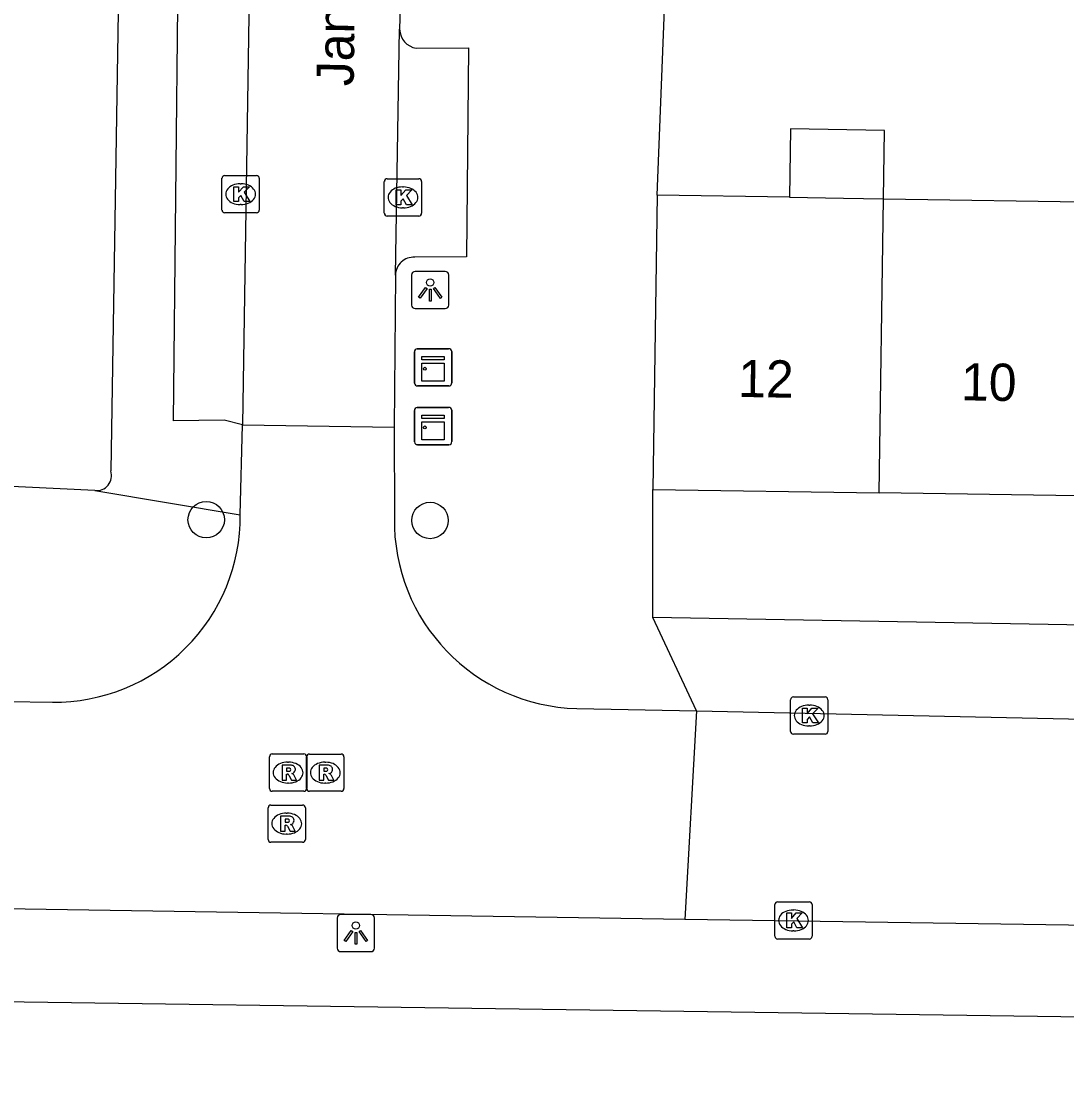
# Model space of a CAD drawing. Extents: x 163686 to 164493, y 382719 to 383870.
# Drawn here: x 164188.99 to 164217.05, y 383430.75 to 383459.58 of the extents above; entities that cross this region are included whole.
import ezdxf

# ---------------------------------------------------------------- set-up
doc = ezdxf.new("R2010")
doc.units = 0
for name, color, linetype in [('IMGEO_Boom', 7, 'Continuous'), ('IMGEO_Kast', 7, 'Continuous'), ('IMGEO_Kolk', 7, 'Continuous'), ('IMGEO_Lichtpunt', 7, 'Continuous'), ('IMGEO_Openbare_ruimte_label', 7, 'Continuous'), ('IMGEO_Pand', 7, 'Continuous'), ('IMGEO_Pand_nummerreeks', 7, 'Continuous'), ('IMGEO_Rijbaan_lokaal_open', 7, 'Continuous'), ('IMGEO_Rioolput', 7, 'Continuous'), ('IMGEO_Voetpad_open', 7, 'Continuous')]:
    doc.layers.add(name, color=color, linetype=linetype)

msp = doc.modelspace()

# ---------------------------------------------------------------- linework, layer by layer
at = {"layer": 'IMGEO_Boom'}
for centre in [(164193.949, 383446.208), (164199.96, 383446.187)]:
    msp.add_circle(centre, 0.489, dxfattribs=at)
at = {"layer": 'IMGEO_Kast'}
for p, q in [((164199.542, 383449.873), (164199.542, 383450.714)), ((164199.542, 383450.714), (164199.542, 383449.873)), ((164199.617, 383450.798), (164200.458, 383450.798)), ((164200.458, 383450.798), (164199.617, 383450.798)), ((164200.542, 383450.723), (164200.542, 383449.882)), ((164200.542, 383449.882), (164200.542, 383450.723)), ((164200.467, 383449.798), (164199.626, 383449.798)), ((164199.626, 383449.798), (164200.467, 383449.798)), ((164199.542, 383448.297), (164199.542, 383449.138)), ((164199.542, 383449.138), (164199.542, 383448.297)), ((164199.617, 383449.222), (164200.458, 383449.222)), ((164200.458, 383449.222), (164199.617, 383449.222)), ((164200.542, 383449.147), (164200.542, 383448.306)), ((164200.542, 383448.306), (164200.542, 383449.147)), ((164200.467, 383448.222), (164199.626, 383448.222)), ((164199.626, 383448.222), (164200.467, 383448.222))]:
    msp.add_line(p, q, dxfattribs=at)
for points in [[(164199.737, 383450.588), (164200.337, 383450.588), (164200.337, 383450.503), (164199.737, 383450.503), (164199.737, 383450.588)], [(164199.737, 383450.413), (164200.337, 383450.413), (164200.337, 383449.924), (164199.737, 383449.924), (164199.737, 383450.413)], [(164199.737, 383449.012), (164200.337, 383449.012), (164200.337, 383448.927), (164199.737, 383448.927), (164199.737, 383449.012)], [(164199.737, 383448.837), (164200.337, 383448.837), (164200.337, 383448.348), (164199.737, 383448.348), (164199.737, 383448.837)]]:
    msp.add_lwpolyline(points, dxfattribs=at)
for centre in [(164199.821, 383450.262), (164199.821, 383448.686)]:
    msp.add_circle(centre, 0.0377, dxfattribs=at)
for centre, start, end in [((164199.62, 383450.72), 92.4484, 184.2845), ((164199.62, 383450.72), 92.4484, 184.2845), ((164200.464, 383450.72), 2.4484, 94.2845), ((164200.464, 383450.72), 2.4484, 94.2845), ((164199.62, 383449.876), 182.4484, 274.2845), ((164199.62, 383449.876), 182.4484, 274.2845), ((164200.464, 383449.876), 272.4484, 4.2845), ((164200.464, 383449.876), 272.4484, 4.2845), ((164199.62, 383449.144), 92.4484, 184.2845), ((164199.62, 383449.144), 92.4484, 184.2845), ((164200.464, 383449.144), 2.4484, 94.2845), ((164200.464, 383449.144), 2.4484, 94.2845), ((164199.62, 383448.3), 182.4484, 274.2845), ((164199.62, 383448.3), 182.4484, 274.2845), ((164200.464, 383448.3), 272.4484, 4.2845), ((164200.464, 383448.3), 272.4484, 4.2845)]:
    msp.add_arc(centre, 0.0779, start, end, dxfattribs=at)
at = {"layer": 'IMGEO_Kolk'}
for p, q in [((164194.373, 383454.522), (164194.373, 383455.374)), ((164194.448, 383455.448), (164195.3, 383455.448)), ((164195.374, 383455.374), (164195.374, 383454.522)), ((164198.807, 383455.361), (164199.659, 383455.361)), ((164194.861, 383455.228), (164194.886, 383455.228)), ((164198.732, 383454.435), (164198.732, 383455.287)), ((164199.22, 383455.141), (164199.245, 383455.141)), ((164199.733, 383455.287), (164199.733, 383454.435)), ((164195.3, 383454.448), (164194.448, 383454.448)), ((164194.884, 383454.668), (164194.859, 383454.668)), ((164199.243, 383454.581), (164199.218, 383454.581)), ((164199.659, 383454.361), (164198.807, 383454.361)), ((164209.64, 383440.524), (164209.64, 383441.376)), ((164209.715, 383441.45), (164210.567, 383441.45)), ((164210.128, 383441.23), (164210.153, 383441.23)), ((164210.641, 383441.376), (164210.641, 383440.524)), ((164210.151, 383440.67), (164210.126, 383440.67)), ((164210.567, 383440.45), (164209.715, 383440.45)), ((164209.217, 383435.024), (164209.217, 383435.876)), ((164209.292, 383435.95), (164210.144, 383435.95)), ((164209.705, 383435.73), (164209.73, 383435.73)), ((164210.218, 383435.876), (164210.218, 383435.024)), ((164209.728, 383435.17), (164209.703, 383435.17)), ((164210.144, 383434.95), (164209.292, 383434.95))]:
    msp.add_line(p, q, dxfattribs=at)
for points in [[(164194.373, 383454.522), (164194.373, 383455.374)], [(164194.448, 383455.448), (164195.3, 383455.448)], [(164195.374, 383455.374), (164195.374, 383454.522)], [(164198.807, 383455.361), (164199.659, 383455.361)], [(164194.694, 383455.148), (164194.817, 383455.148), (164194.817, 383454.997), (164194.947, 383455.148), (164195.111, 383455.148), (164194.965, 383454.997), (164195.118, 383454.748), (164194.966, 383454.748), (164194.881, 383454.912), (164194.817, 383454.845), (164194.817, 383454.748), (164194.694, 383454.748), (164194.694, 383455.148)], [(164198.732, 383454.435), (164198.732, 383455.287)], [(164199.053, 383455.061), (164199.176, 383455.061), (164199.176, 383454.91), (164199.306, 383455.061), (164199.47, 383455.061), (164199.324, 383454.91), (164199.477, 383454.661), (164199.325, 383454.661), (164199.24, 383454.825), (164199.176, 383454.758), (164199.176, 383454.661), (164199.053, 383454.661), (164199.053, 383455.061)], [(164199.733, 383455.287), (164199.733, 383454.435)], [(164195.3, 383454.448), (164194.448, 383454.448)], [(164199.659, 383454.361), (164198.807, 383454.361)], [(164209.64, 383440.524), (164209.64, 383441.376)], [(164209.715, 383441.45), (164210.567, 383441.45)], [(164210.641, 383441.376), (164210.641, 383440.524)], [(164209.961, 383441.15), (164210.084, 383441.15), (164210.084, 383440.999), (164210.214, 383441.15), (164210.378, 383441.15), (164210.232, 383440.999), (164210.385, 383440.75), (164210.233, 383440.75), (164210.148, 383440.914), (164210.084, 383440.847), (164210.084, 383440.75), (164209.961, 383440.75), (164209.961, 383441.15)], [(164210.567, 383440.45), (164209.715, 383440.45)], [(164209.217, 383435.024), (164209.217, 383435.876)], [(164209.292, 383435.95), (164210.144, 383435.95)], [(164210.218, 383435.876), (164210.218, 383435.024)], [(164209.538, 383435.65), (164209.661, 383435.65), (164209.661, 383435.499), (164209.791, 383435.65), (164209.955, 383435.65), (164209.809, 383435.499), (164209.962, 383435.25), (164209.81, 383435.25), (164209.725, 383435.414), (164209.661, 383435.347), (164209.661, 383435.25), (164209.538, 383435.25), (164209.538, 383435.65)], [(164210.144, 383434.95), (164209.292, 383434.95)]]:
    msp.add_lwpolyline(points, dxfattribs=at)
for centre, start, end in [((164194.45, 383455.372), 91.552, 178.448), ((164194.45, 383455.372), 91.552, 178.448), ((164195.298, 383455.372), 1.552, 88.448), ((164195.298, 383455.372), 1.552, 88.448), ((164198.809, 383455.285), 91.552, 178.448), ((164198.809, 383455.285), 91.552, 178.448), ((164199.657, 383455.285), 1.552, 88.448), ((164199.657, 383455.285), 1.552, 88.448), ((164194.45, 383454.524), 181.552, 268.448), ((164194.45, 383454.524), 181.552, 268.448), ((164195.298, 383454.524), 271.552, 358.448), ((164195.298, 383454.524), 271.552, 358.448), ((164198.809, 383454.437), 181.552, 268.448), ((164198.809, 383454.437), 181.552, 268.448), ((164199.657, 383454.437), 271.552, 358.448), ((164199.657, 383454.437), 271.552, 358.448), ((164209.717, 383441.374), 91.552, 178.448), ((164209.717, 383441.374), 91.552, 178.448), ((164210.565, 383441.374), 1.552, 88.448), ((164210.565, 383441.374), 1.552, 88.448), ((164209.717, 383440.526), 181.552, 268.448), ((164209.717, 383440.526), 181.552, 268.448), ((164210.565, 383440.526), 271.552, 358.448), ((164210.565, 383440.526), 271.552, 358.448), ((164209.294, 383435.874), 91.552, 178.448), ((164209.294, 383435.874), 91.552, 178.448), ((164210.142, 383435.874), 1.552, 88.448), ((164210.142, 383435.874), 1.552, 88.448), ((164209.294, 383435.026), 181.552, 268.448), ((164209.294, 383435.026), 181.552, 268.448), ((164210.142, 383435.026), 271.552, 358.448), ((164210.142, 383435.026), 271.552, 358.448)]:
    msp.add_arc(centre, 0.0765, start, end, dxfattribs=at)
for centre, major_axis, ratio, start_param, end_param in [((164194.86, 383454.948), (-0.387, 0.002), 0.722429, 4.712389, 7.853982), ((164194.885, 383454.948), (-0.39, 0.002), 0.717154, 1.570796, 4.712389), ((164199.219, 383454.861), (-0.387, 0.002), 0.722429, 4.712389, 7.853982), ((164199.244, 383454.861), (-0.39, 0.002), 0.717154, 1.570796, 4.712389), ((164210.127, 383440.95), (-0.387, 0.002), 0.722429, 4.712389, 7.853982), ((164210.152, 383440.95), (-0.39, 0.002), 0.717154, 1.570796, 4.712389), ((164209.704, 383435.45), (-0.387, 0.002), 0.722429, 4.712389, 7.853982), ((164209.729, 383435.45), (-0.39, 0.002), 0.717154, 1.570796, 4.712389)]:
    msp.add_ellipse(centre, major_axis=major_axis, ratio=ratio, start_param=start_param, end_param=end_param, dxfattribs=at)
at = {"layer": 'IMGEO_Lichtpunt'}
for p, q in [((164199.465, 383452.777), (164199.465, 383451.97)), ((164199.465, 383452.777), (164199.465, 383451.97)), ((164200.367, 383452.872), (164199.559, 383452.872)), ((164200.367, 383452.872), (164199.559, 383452.872)), ((164200.461, 383451.97), (164200.461, 383452.777)), ((164200.461, 383451.97), (164200.461, 383452.777)), ((164199.559, 383451.876), (164200.367, 383451.876)), ((164199.559, 383451.876), (164200.367, 383451.876)), ((164197.469, 383435.514), (164197.469, 383434.707)), ((164197.469, 383435.514), (164197.469, 383434.707)), ((164198.371, 383435.609), (164197.563, 383435.609)), ((164198.371, 383435.609), (164197.563, 383435.609)), ((164198.465, 383434.707), (164198.465, 383435.514)), ((164198.465, 383434.707), (164198.465, 383435.514)), ((164197.563, 383434.613), (164198.371, 383434.613)), ((164197.563, 383434.613), (164198.371, 383434.613))]:
    msp.add_line(p, q, dxfattribs=at)
for points in [[(164199.839, 383452.441), (164199.878, 383452.413), (164199.69, 383452.151), (164199.652, 383452.178), (164199.839, 383452.441)], [(164200.051, 383452.413), (164200.089, 383452.44), (164200.276, 383452.178), (164200.237, 383452.15), (164200.051, 383452.413)], [(164199.941, 383452.393), (164199.988, 383452.393), (164199.988, 383452.071), (164199.941, 383452.071), (164199.941, 383452.393)], [(164197.843, 383435.178), (164197.882, 383435.15), (164197.694, 383434.888), (164197.656, 383434.915), (164197.843, 383435.178)], [(164197.945, 383435.13), (164197.992, 383435.13), (164197.992, 383434.808), (164197.945, 383434.808), (164197.945, 383435.13)], [(164198.055, 383435.15), (164198.093, 383435.177), (164198.28, 383434.915), (164198.241, 383434.887), (164198.055, 383435.15)]]:
    msp.add_lwpolyline(points, dxfattribs=at)
for centre in [(164199.964, 383452.575), (164197.968, 383435.312)]:
    msp.add_circle(centre, 0.0994, dxfattribs=at)
for centre, start, end in [((164199.559, 383452.777), 90, 180), ((164199.559, 383452.777), 90, 180), ((164200.367, 383452.777), 0, 90), ((164200.367, 383452.777), 0, 90), ((164199.559, 383451.97), 180, 270), ((164199.559, 383451.97), 180, 270), ((164200.367, 383451.97), 270, 0), ((164200.367, 383451.97), 270, 360), ((164197.563, 383435.514), 90, 180), ((164197.563, 383435.514), 90, 180), ((164198.371, 383435.514), 0, 90), ((164198.371, 383435.514), 0, 90), ((164197.563, 383434.707), 180, 270), ((164197.563, 383434.707), 180, 270), ((164198.371, 383434.707), 270, 0), ((164198.371, 383434.707), 270, 360)]:
    msp.add_arc(centre, 0.0946, start, end, dxfattribs=at)
at = {"layer": 'IMGEO_Pand'}
for points in [[(164212.136, 383454.826), (164212.164, 383456.661), (164209.637, 383456.7), (164209.609, 383454.864)], [(164206.057, 383454.918), (164205.938, 383447.019)], [(164209.609, 383454.864), (164206.057, 383454.918)], [(164209.609, 383454.864), (164211.057, 383454.842), (164212.136, 383454.826)], [(164212.016, 383446.927), (164212.136, 383454.826)], [(164212.136, 383454.826), (164218.065, 383454.736)], [(164205.938, 383447.019), (164212.016, 383446.927)], [(164217.945, 383446.837), (164212.016, 383446.927)]]:
    msp.add_lwpolyline(points, dxfattribs=at)
at = {"layer": 'IMGEO_Rijbaan_lokaal_open'}
for points in [[(164196.069, 383522.793), (164194.923, 383448.752)], [(164199.173, 383460.573), (164199.141, 383459.374)], [(164199.029, 383452.776), (164199.141, 383459.374)], [(164199.029, 383452.776), (164198.999, 383448.694)], [(164194.865, 383446.337), (164194.923, 383448.752)], [(164194.923, 383448.752), (164198.999, 383448.694)], [(164198.999, 383448.694), (164199.001, 383446.256)], [(164187.4, 383441.347), (164189.818, 383441.31)], [(164203.903, 383441.138), (164207.11, 383441.075)], [(164207.11, 383441.075), (164206.797, 383435.477)], [(164207.11, 383441.075), (164231.675, 383440.547), (164233.671, 383440.349), (164235.607, 383439.955), (164240.484, 383438.677)], [(164206.797, 383435.477), (164187.361, 383435.783)], [(164258.002, 383425.657), (164243.164, 383431.842), (164240.214, 383432.955), (164236.578, 383434.087), (164230.44, 383435.128), (164206.797, 383435.477)]]:
    msp.add_lwpolyline(points, dxfattribs=at)
for centre, radius, start, end in [((164189.876, 383446.299), 4.989, 269.3319, 0.4406), ((164204.039, 383446.175), 5.039, 179.0816, 268.4485)]:
    msp.add_arc(centre, radius, start, end, dxfattribs=at)
at = {"layer": 'IMGEO_Rioolput'}
for p, q in [((164195.648, 383438.992), (164195.648, 383439.844)), ((164195.723, 383439.918), (164196.575, 383439.918)), ((164196.646, 383438.991), (164196.646, 383439.843)), ((164196.649, 383439.844), (164196.649, 383438.992)), ((164196.721, 383439.917), (164197.573, 383439.917)), ((164197.647, 383439.843), (164197.647, 383438.991)), ((164196.136, 383439.698), (164196.161, 383439.698)), ((164197.134, 383439.697), (164197.159, 383439.697)), ((164196.575, 383438.918), (164195.723, 383438.918)), ((164196.159, 383439.138), (164196.134, 383439.138)), ((164197.573, 383438.917), (164196.721, 383438.917)), ((164197.157, 383439.137), (164197.132, 383439.137)), ((164195.611, 383437.622), (164195.611, 383438.474)), ((164195.686, 383438.548), (164196.538, 383438.548)), ((164196.099, 383438.328), (164196.124, 383438.328)), ((164196.612, 383438.474), (164196.612, 383437.622)), ((164196.122, 383437.768), (164196.097, 383437.768)), ((164196.538, 383437.548), (164195.686, 383437.548))]:
    msp.add_line(p, q, dxfattribs=at)
for points in [[(164195.648, 383438.992), (164195.648, 383439.844)], [(164195.723, 383439.918), (164196.575, 383439.918)], [(164196.646, 383438.991), (164196.646, 383439.843)], [(164196.649, 383439.844), (164196.649, 383438.992)], [(164196.721, 383439.917), (164197.573, 383439.917)], [(164197.647, 383439.843), (164197.647, 383438.991)], [(164196.237, 383439.616), (164195.985, 383439.618), (164195.985, 383439.218)], [(164196.163, 383439.537), (164196.109, 383439.537), (164196.109, 383439.456)], [(164196.109, 383439.456), (164196.161, 383439.456)], [(164197.235, 383439.615), (164196.983, 383439.617), (164196.983, 383439.217)], [(164197.161, 383439.536), (164197.107, 383439.536), (164197.107, 383439.455)], [(164197.107, 383439.455), (164197.159, 383439.455)], [(164195.985, 383439.218), (164196.109, 383439.218), (164196.109, 383439.38), (164196.12, 383439.38)], [(164196.167, 383439.351), (164196.238, 383439.218), (164196.378, 383439.218), (164196.313, 383439.344)], [(164196.983, 383439.217), (164197.107, 383439.217), (164197.107, 383439.379), (164197.118, 383439.379)], [(164197.165, 383439.35), (164197.236, 383439.217), (164197.376, 383439.217), (164197.311, 383439.343)], [(164196.575, 383438.918), (164195.723, 383438.918)], [(164197.573, 383438.917), (164196.721, 383438.917)], [(164195.611, 383437.622), (164195.611, 383438.474)], [(164195.686, 383438.548), (164196.538, 383438.548)], [(164196.612, 383438.474), (164196.612, 383437.622)], [(164196.2, 383438.246), (164195.948, 383438.248), (164195.948, 383437.848)], [(164195.948, 383437.848), (164196.072, 383437.848), (164196.072, 383438.01), (164196.083, 383438.01)], [(164196.126, 383438.167), (164196.072, 383438.167), (164196.072, 383438.086)], [(164196.072, 383438.086), (164196.124, 383438.086)], [(164196.13, 383437.981), (164196.201, 383437.848), (164196.341, 383437.848), (164196.276, 383437.974)], [(164196.538, 383437.548), (164195.686, 383437.548)]]:
    msp.add_lwpolyline(points, dxfattribs=at)
for centre, radius, start, end in [((164195.725, 383439.842), 0.0765, 91.552, 178.448), ((164195.725, 383439.842), 0.0765, 91.552, 178.448), ((164196.573, 383439.842), 0.0765, 1.552, 88.448), ((164196.573, 383439.842), 0.0765, 1.552, 88.448), ((164196.723, 383439.841), 0.0765, 91.552, 178.448), ((164196.723, 383439.841), 0.0765, 91.552, 178.448), ((164197.571, 383439.841), 0.0765, 1.552, 88.448), ((164197.571, 383439.841), 0.0765, 1.552, 88.448), ((164196.145, 383439.645), 0.19, 274.7715, 282.9687), ((164196.169, 383439.441), 0.0964, 77.0061, 93.1865), ((164196.183, 383439.498), 0.0378, 276.6634, 79.6772), ((164196.236, 383439.506), 0.109, 350.3612, 89.416), ((164196.234, 383439.506), 0.112, 277.5842, 350.9817), ((164197.143, 383439.644), 0.19, 274.7715, 282.9687), ((164197.167, 383439.44), 0.0964, 77.0061, 93.1865), ((164197.181, 383439.497), 0.0378, 276.6634, 79.6772), ((164197.234, 383439.505), 0.109, 350.3612, 89.416), ((164197.232, 383439.505), 0.112, 277.5842, 350.9817), ((164196.119, 383439.327), 0.0533, 26.0293, 88.6989), ((164196.218, 383439.291), 0.108, 29.5134, 73.7905), ((164197.117, 383439.326), 0.0533, 26.0293, 88.6989), ((164197.216, 383439.29), 0.108, 29.5134, 73.7905), ((164195.725, 383438.994), 0.0765, 181.552, 268.448), ((164195.725, 383438.994), 0.0765, 181.552, 268.448), ((164196.573, 383438.994), 0.0765, 271.552, 358.448), ((164196.573, 383438.994), 0.0765, 271.552, 358.448), ((164196.723, 383438.993), 0.0765, 181.552, 268.448), ((164196.723, 383438.993), 0.0765, 181.552, 268.448), ((164197.571, 383438.993), 0.0765, 271.552, 358.448), ((164197.571, 383438.993), 0.0765, 271.552, 358.448), ((164195.688, 383438.472), 0.0765, 91.552, 178.448), ((164195.688, 383438.472), 0.0765, 91.552, 178.448), ((164196.536, 383438.472), 0.0765, 1.552, 88.448), ((164196.536, 383438.472), 0.0765, 1.552, 88.448), ((164196.082, 383437.957), 0.0533, 26.0293, 88.6989), ((164196.108, 383438.275), 0.19, 274.7715, 282.9687), ((164196.132, 383438.071), 0.0964, 77.0061, 93.1865), ((164196.146, 383438.128), 0.0378, 276.6634, 79.6772), ((164196.199, 383438.136), 0.109, 350.3612, 89.416), ((164196.197, 383438.136), 0.112, 277.5842, 350.9817), ((164196.181, 383437.921), 0.108, 29.5134, 73.7905), ((164195.688, 383437.624), 0.0765, 181.552, 268.448), ((164195.688, 383437.624), 0.0765, 181.552, 268.448), ((164196.536, 383437.624), 0.0765, 271.552, 358.448), ((164196.536, 383437.624), 0.0765, 271.552, 358.448)]:
    msp.add_arc(centre, radius, start, end, dxfattribs=at)
for centre, major_axis, ratio, start_param, end_param in [((164196.135, 383439.418), (-0.387, 0.002), 0.722429, 4.712389, 7.853982), ((164196.16, 383439.418), (-0.39, 0.002), 0.717154, 1.570796, 4.712389), ((164197.133, 383439.417), (-0.387, 0.002), 0.722429, 4.712389, 7.853982), ((164197.158, 383439.417), (-0.39, 0.002), 0.717154, 1.570796, 4.712389), ((164196.098, 383438.048), (-0.387, 0.002), 0.722429, 4.712389, 7.853982), ((164196.123, 383438.048), (-0.39, 0.002), 0.717154, 1.570796, 4.712389)]:
    msp.add_ellipse(centre, major_axis=major_axis, ratio=ratio, start_param=start_param, end_param=end_param, dxfattribs=at)
at = {"layer": 'IMGEO_Voetpad_open'}
for points in [[(164192.612, 383524.252), (164191.386, 383447.517)], [(164194.923, 383448.752), (164194.428, 383448.884), (164193.07, 383448.862), (164193.2, 383460.864), (164194.274, 383460.865)], [(164206.057, 383454.918), (164206.268, 383460.383)], [(164199.591, 383458.866), (164200.995, 383458.876), (164200.942, 383453.268), (164199.55, 383453.255)], [(164227.656, 383432.711), (164161.852, 383433.639), (164157.468, 383433.85), (164153.861, 383434.232), (164149.244, 383434.797), (164121.841, 383439.57), (164059.555, 383450.587)], [(164190.956, 383446.995), (164187.417, 383447.162)], [(164190.956, 383446.995), (164194.865, 383446.337)], [(164205.945, 383443.58), (164205.938, 383447.019)], [(164207.11, 383441.075), (164205.945, 383443.58)], [(164244.717, 383441.116), (164244.754, 383442.799), (164233.742, 383443.091), (164205.945, 383443.58)]]:
    msp.add_lwpolyline(points, dxfattribs=at)
for centre, radius, start, end in [((164199.674, 383459.393), 0.533, 182.0361, 261.0347), ((164199.521, 383452.764), 0.492, 86.6403, 178.5497), ((164191.013, 383447.386), 0.395, 261.7569, 19.2828)]:
    msp.add_arc(centre, radius, start, end, dxfattribs=at)

# ---------------------------------------------------------------- texts
at = {"layer": 'IMGEO_Openbare_ruimte_label'}
msp.add_text('Jan Hofmeyrstraat', height=1, rotation=89.2552, dxfattribs=at).set_placement((164197.908, 383457.842))
at = {"layer": 'IMGEO_Pand_nummerreeks'}
for s, rotation, p in [('12', 359.1291, (164208.227, 383449.504)), ('10', 359.1312, (164214.212, 383449.414))]:
    msp.add_text(s, height=1, rotation=rotation, dxfattribs=at).set_placement(p)

doc.saveas('drawing.dxf')
